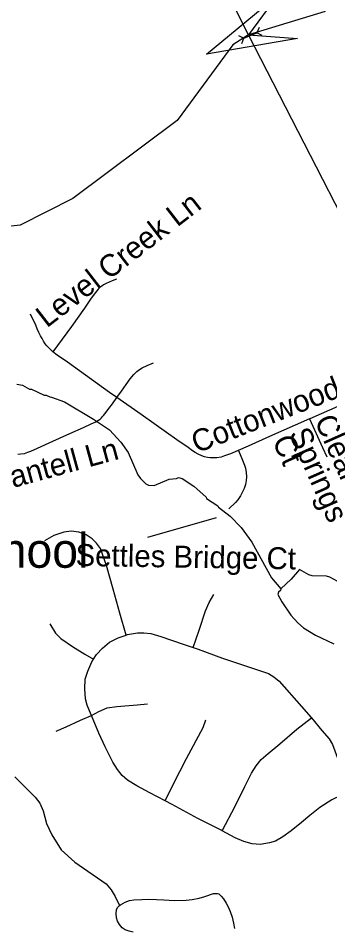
# Model space of a CAD drawing. Extents: x 1383679 to 1536984, y 460658 to 651027.
# Drawn here: x 1421809 to 1423157, y 565350 to 569279 of the extents above; entities that cross this region are included whole.
import ezdxf

# ---------------------------------------------------------------- set-up
doc = ezdxf.new("R2010")
doc.units = 0
for name, color, linetype in [('Exist Cultural Educational Facility High Label', 7, 'Continuous'), ('Exist Hydrographic Creek Single Shore', 7, 'Continuous'), ('Exist Hydrographic Misc Water Feature', 7, 'Continuous'), ('Exist Road Non-System Type 51', 7, 'Continuous'), ('Exist Road Non-System Type 51 Label', 7, 'Continuous'), ('Exist Road Secondary Structure Culvert Attributed CELL', 7, 'Continuous'), ('Exist Road Secondary Structure Culvert CELL', 7, 'Continuous'), ('Exist Road Secondary Type 51 Attributed', 7, 'Continuous')]:
    doc.layers.add(name, color=color, linetype=linetype)

msp = doc.modelspace()

# ---------------------------------------------------------------- linework, layer by layer
at = {"layer": 'Exist Hydrographic Creek Single Shore'}
msp.add_lwpolyline([(1423136.6, 569308.1), (1422805.7, 569206.1), (1422738.5, 569163.6), (1422496.8, 568835.5), (1422045.3, 568498.3), (1421818.3, 568382.1), (1421587.5, 568356.2), (1421340, 568412.3), (1421008.9, 568576.5), (1420648.8, 568776.8), (1419928.6, 569099.8), (1419296.3, 569575.7)], dxfattribs=at)
at = {"layer": 'Exist Hydrographic Misc Water Feature'}
for points in [[(1421803.6, 567694.3), (1421827.5, 567689.7), (1421859, 567673), (1421867, 567672.8), (1421922.5, 567647.5), (1421930.5, 567647.3), (1421946.3, 567638.9), (1421954.3, 567638.8), (1422009.8, 567617.4), (1422135.3, 567543), (1422204.4, 567496.3), (1422254, 567443.8), (1422284.9, 567399.1), (1422326.8, 567302.1), (1422338.3, 567285.9), (1422361.8, 567263.3), (1422373.7, 567257.1), (1422397.7, 567256.5), (1422462.3, 567282.9), (1422494.4, 567286.2), (1422502.5, 567290), (1422518.4, 567285.6), (1422569.6, 567252.4), (1422622.1, 567204.8), (1422624.5, 567199.2), (1422672.5, 567167.1), (1422675.7, 567162), (1422726.7, 567122.8), (1422773.7, 567073.7), (1422820.2, 567010.7), (1422904.7, 566856.7), (1422945.8, 566807.9)], [(1423188.5, 566842.1), (1423156.8, 566858.8), (1423143, 566863.2), (1423080.9, 566864.6), (1423067, 566868.9), (1423026.3, 566891.6), (1422990.6, 566850.7), (1422945.8, 566807.9)], [(1422945.8, 566807.9), (1422943.5, 566801.8), (1422935.4, 566794.1), (1422933.1, 566784.1), (1422950.3, 566751.7), (1422989.1, 566694.8), (1423018.4, 566662.1), (1423043.8, 566639.5), (1423095.2, 566608.4), (1423174.3, 566570.5)], [(1421795.1, 565995.2), (1421883, 565907.1), (1421902.5, 565880.7), (1421917.8, 565848.3), (1421932.4, 565792.1), (1421955.4, 565743.5), (1421995.9, 565678.6), (1422054.8, 565625.3), (1422190.6, 565532.1), (1422212, 565505.6), (1422229.4, 565477.2), (1422248.2, 565437.2)], [(1422248.2, 565437.2), (1422251.9, 565440.6), (1422272.7, 565451.8), (1422291.4, 565459), (1422309.9, 565462.1), (1422344.4, 565464.2), (1422374.5, 565465.7), (1422408.2, 565464.3), (1422439.7, 565461.7), (1422485.7, 565460.1), (1422535.8, 565461.3), (1422562, 565463.5), (1422591.6, 565469.2), (1422617.1, 565476.2), (1422653.7, 565489.3), (1422660.7, 565490.5), (1422670.9, 565490.3), (1422677.1, 565488.1), (1422687.2, 565479), (1422697.3, 565466.4), (1422708.6, 565448.4), (1422717.9, 565431.7), (1422726.5, 565411.7), (1422735.6, 565386.8), (1422740.7, 565361.3), (1422745.1, 565337.9)], [(1422307.2, 565323.1), (1422289, 565326.6), (1422272.6, 565333.1), (1422259.7, 565341.6), (1422248.3, 565355.5), (1422239.6, 565370.1), (1422234.4, 565384.6), (1422233.4, 565403.1), (1422235.1, 565418.9), (1422239.4, 565429.1), (1422248.2, 565437.2)]]:
    msp.add_lwpolyline(points, dxfattribs=at)
at = {"layer": 'Exist Road Non-System Type 51'}
for points in [[(1422235.2, 568148.5), (1422216, 568141), (1422203.5, 568136.3), (1422190, 568130), (1422178.5, 568123.7), (1422171.3, 568118.9), (1422162.9, 568112.6), (1422155.6, 568105.7), (1422144.1, 568091.8), (1422125, 568066.7), (1422095.7, 568024), (1422039.7, 567944.6), (1421960.1, 567834.8)], [(1421960.1, 567834.8), (1421959.7, 567835), (1421943.2, 567849.7), (1421933.8, 567859.7), (1421926.2, 567869.5), (1421918.9, 567880.9), (1421912.6, 567891.6), (1421906.4, 567903.5), (1421899.5, 567917.6), (1421892.2, 567934.4), (1421885.5, 567949.6), (1421862.9, 567998.1)], [(1422236.5, 567636.4), (1422205, 567658.6), (1422023.3, 567790.2), (1421978.6, 567820.3), (1421960.1, 567834.8)], [(1422236.5, 567636.4), (1422256.3, 567663.9), (1422276.3, 567693.2), (1422294.2, 567717.7), (1422309.2, 567736.2), (1422323.3, 567749.7), (1422334.3, 567757.7), (1422345.9, 567764.4), (1422367.2, 567775.8), (1422394.6, 567787)], [(1421808.6, 567391.6), (1421820.7, 567392.2), (1421837.4, 567394.9), (1421851.7, 567399.4), (1421864.9, 567404.9), (1421893.1, 567417.3), (1421959.6, 567447.4), (1422033.2, 567481.2), (1422091.4, 567507.3), (1422125, 567522.1), (1422145.8, 567531.9), (1422156.2, 567538), (1422164.3, 567543.5), (1422169.6, 567548), (1422174.7, 567553.9), (1422178.8, 567558.6), (1422184.9, 567566), (1422190.3, 567573.4), (1422201.9, 567588.6), (1422217, 567609.4), (1422236.5, 567636.4)], [(1423069.2, 567543.8), (1422896.7, 567467.9), (1422804.3, 567426.5), (1422727.7, 567393.3), (1422702.6, 567383.7), (1422687, 567379.1), (1422668.5, 567375.7), (1422655.4, 567374.9), (1422639.9, 567375.4), (1422628, 567377.1), (1422615.9, 567379.9), (1422604.1, 567383.9), (1422587.9, 567391.5), (1422574.8, 567399.3), (1422563.2, 567406.5), (1422544.1, 567419.9), (1422496.2, 567453.9), (1422451.2, 567485.8), (1422341.2, 567563), (1422236.5, 567636.4)], [(1423204.8, 567603.7), (1423071.2, 567544.7), (1423069.2, 567543.8)], [(1423069.2, 567543.8), (1423125.6, 567420.3), (1423144.4, 567379.3)], [(1422762, 567407.5), (1422780, 567365.4), (1422788.3, 567343.1), (1422792.1, 567330.8), (1422795.8, 567311.4), (1422796.5, 567293.8), (1422795.6, 567277.5), (1422792.7, 567260.7), (1422790.4, 567251.7), (1422787.3, 567243), (1422780.3, 567227.8), (1422770.9, 567211.1), (1422759.8, 567193.9), (1422749.4, 567181.6), (1422720.6, 567155.4)], [(1422665.8, 567115.2), (1422369.5, 567030.5)], [(1422276.9, 566608.7), (1422249.4, 566702.6), (1422220.8, 566807.8), (1422192.2, 566910.2), (1422165.4, 566983.1), (1422148.9, 567006.1), (1422129.5, 567024.6), (1422103.6, 567042.1), (1422072.2, 567053.2), (1422038.1, 567057.8), (1422007.6, 567054.1), (1421964.2, 567039.3), (1421922.8, 567016.2)], [(1422566.5, 566554.6), (1422592.6, 566629.7), (1422620.4, 566712.7), (1422635.1, 566749.6), (1422655.4, 566784.7)], [(1421945.9, 566657.4), (1421970.8, 566616.8), (1421993.9, 566593.7), (1422044.6, 566559.6), (1422097.1, 566525.4), (1422136, 566504.2)], [(1422276.9, 566608.7), (1422281.8, 566610.3), (1422325, 566617.7), (1422352.8, 566618.6), (1422383.1, 566614.9), (1422426.5, 566602.9), (1422523.4, 566568.8), (1422566.5, 566554.6)], [(1422136, 566504.2), (1422147.9, 566523.6), (1422173.8, 566552.2), (1422205.1, 566577.1), (1422242, 566596.4), (1422276.9, 566608.7)], [(1422566.5, 566554.6), (1422588, 566547.6), (1422693.2, 566508.8), (1422792.9, 566475.6), (1422866.6, 566450.7), (1422892.5, 566441.4), (1422915.6, 566427.7), (1422938.6, 566408.2), (1423034.6, 566299.3), (1423077, 566251.3), (1423078, 566250.2)], [(1422126.2, 566260.4), (1422117.5, 566280.8), (1422107.2, 566304.8), (1422100.9, 566332.6), (1422097.1, 566375), (1422099.9, 566417.4), (1422110.1, 566452.5), (1422128.5, 566492.2), (1422136, 566504.2)], [(1422126.2, 566260.4), (1422159, 566278.1), (1422195, 566293.8), (1422235.5, 566299.3), (1422324.1, 566305.8), (1422368.4, 566311.3)], [(1421974.5, 566192.3), (1422016.9, 566210.8), (1422078.8, 566240.3), (1422126.2, 566260.4)], [(1422445.2, 565890.8), (1422378.6, 565925.7), (1422322.2, 565956.2), (1422282.6, 565980.2), (1422259.5, 566001.3), (1422238.4, 566026.2), (1422219, 566057.6), (1422185.8, 566124.1), (1422159, 566184), (1422126.2, 566260.4)], [(1422445.2, 565890.8), (1422480.1, 565961.7), (1422538, 566074.4), (1422609.2, 566208), (1422621.2, 566242.1)], [(1422691.2, 565760.8), (1422747.6, 565868.5), (1422790.1, 565952.4), (1422818.8, 566010.6), (1422839, 566042.9), (1422861.1, 566069.6), (1422890.6, 566095.4), (1422940.5, 566137.9), (1423015.2, 566201.6), (1423078, 566250.2)], [(1423078, 566250.2), (1423123.1, 566196), (1423154.5, 566159.2), (1423168.4, 566134.2), (1423188.6, 566079.8), (1423211.8, 566001.3), (1423233.8, 565925.3)], [(1423233.8, 565925.3), (1423204.4, 565914.6), (1423165.9, 565895.8), (1423114.1, 565862.7), (1423071.2, 565827.5), (1423034.8, 565797.3), (1422990.2, 565760.4), (1422953.9, 565734.6), (1422923, 565716.2), (1422896.2, 565708.8), (1422856.5, 565701.4), (1422821.5, 565704.2), (1422785.5, 565714.4), (1422747.6, 565731), (1422691.2, 565760.8)], [(1422691.2, 565760.8), (1422686.8, 565763.3), (1422586.1, 565814.9), (1422475.5, 565874.9), (1422445.2, 565890.8)]]:
    msp.add_lwpolyline(points, dxfattribs=at)
at = {"layer": 'Exist Road Secondary Structure Culvert Attributed CELL'}
msp.add_lwpolyline([(1423018.3, 569190.2), (1422624.1, 569122.3), (1422931.6, 569378.2), (1422805.7, 569206.1)], close=True, dxfattribs=at)
at = {"layer": 'Exist Road Secondary Structure Culvert CELL'}
for p, q in [((1422786, 569192.6), (1422842.3, 569214.7)), ((1422851.8, 569238.2), (1422842.3, 569214.7)), ((1422865.2, 569203.8), (1422842.3, 569214.7)), ((1422763, 569203.5), (1422786, 569192.6)), ((1422776.4, 569169.1), (1422786, 569192.6))]:
    msp.add_line(p, q, dxfattribs=at)
at = {"layer": 'Exist Road Secondary Type 51 Attributed'}
msp.add_lwpolyline([(1425064.8, 566041.2), (1423781.3, 567483.6), (1423692.8, 567581.7), (1423630.5, 567658.4), (1423607.8, 567688.4), (1423563.9, 567749.5), (1423521.8, 567816.1), (1423502.1, 567850.7), (1422805.7, 569206.1), (1422177.3, 570455.8), (1422167.6, 570479), (1422157.8, 570506.8), (1422151.3, 570531.1), (1422149.6, 570570.7), (1422156.3, 570618.9), (1422169.7, 570656.6), (1422193.8, 570694.4), (1422232.9, 570738)], dxfattribs=at)

# ---------------------------------------------------------------- texts
at = {"layer": 'Exist Cultural Educational Facility High Label'}
msp.add_text('Paw Creek Elementary School', height=150, dxfattribs=at).set_placement((1419392.8, 566899.7))
at = {"layer": 'Exist Road Non-System Type 51 Label'}
for s, rotation, p in [('Level Creek Ln', 37.7302, (1421933.3, 567935.6)), ('Cottonwood Park Dr', 21.4774, (1422581.6, 567394.2)), ('Clear', 294.0184, (1423089.4, 567537.4)), ('Springs', 294.0184, (1422978.9, 567480.7)), ('Ct', 294.0184, (1422906.9, 567449.9)), ('Santell Ln', 15.2828, (1421705.8, 567222.6)), ('Settles Bridge Ct', 359.071, (1422057.2, 566907.8))]:
    msp.add_text(s, height=95, rotation=rotation, dxfattribs=at).set_placement(p)

doc.saveas('drawing.dxf')
